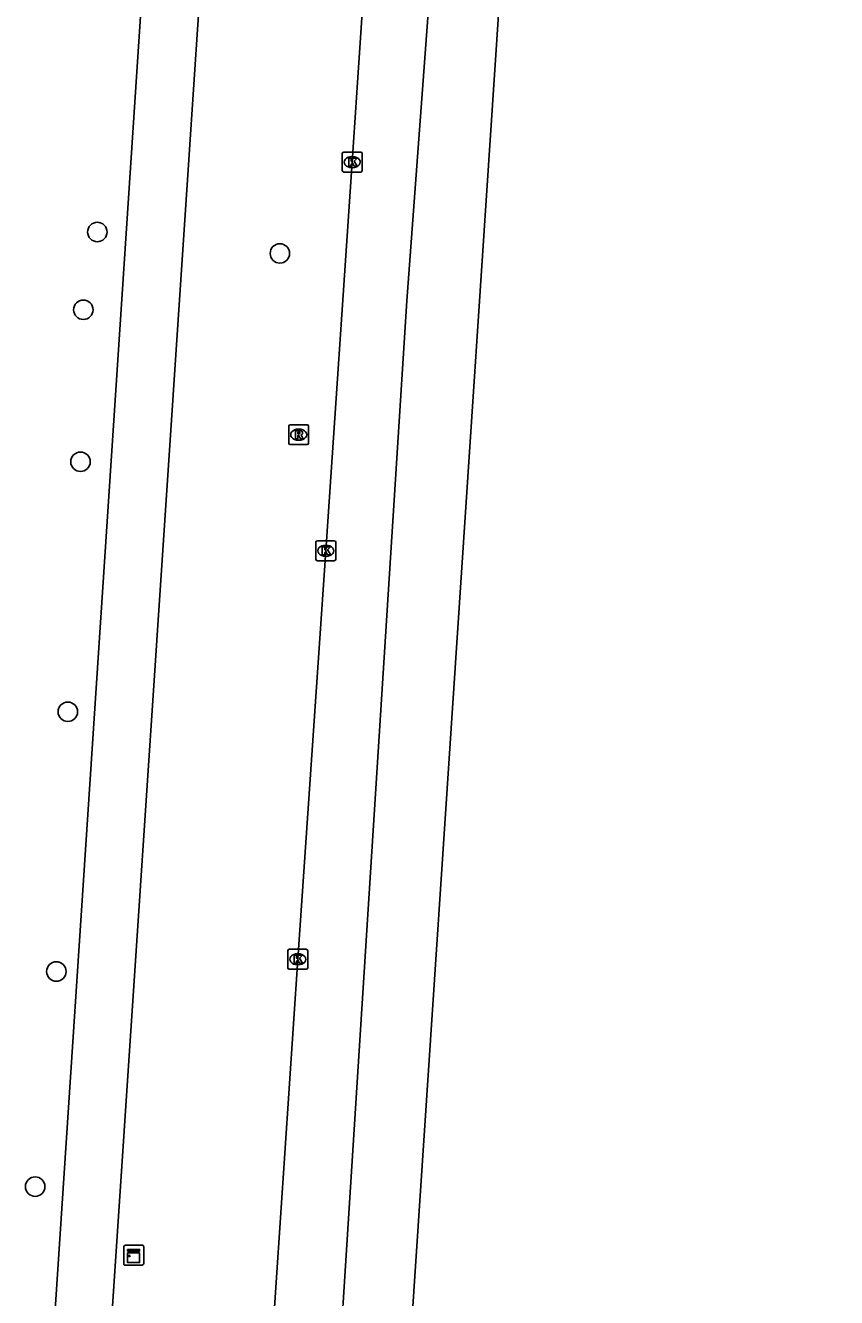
# Model space of a CAD drawing. Extents: x 161084 to 161928, y 385355 to 386522.
# Drawn here: x 161869.1 to 161909.9, y 386010 to 386073.9 of the extents above; entities that cross this region are included whole.
import ezdxf

# ---------------------------------------------------------------- set-up
doc = ezdxf.new("R2010")
doc.units = 0
for name, color, linetype in [('IMGEO_Boom', 7, 'Continuous'), ('IMGEO_Fietspad_gesloten', 7, 'Continuous'), ('IMGEO_Kast', 7, 'Continuous'), ('IMGEO_Kolk', 7, 'Continuous'), ('IMGEO_Rijbaan_regionaal_gesloten', 7, 'Continuous'), ('IMGEO_Rioolput', 7, 'Continuous')]:
    doc.layers.add(name, color=color, linetype=linetype)

msp = doc.modelspace()

# ---------------------------------------------------------------- linework, layer by layer
at = {"layer": 'IMGEO_Boom'}
for centre in [(161872.71, 386063.55), (161881.883, 386062.474), (161872.005, 386059.644), (161871.862, 386052.004), (161871.227, 386039.44), (161870.65, 386026.384), (161869.585, 386015.574)]:
    msp.add_circle(centre, 0.489, dxfattribs=at)
at = {"layer": 'IMGEO_Fietspad_gesloten'}
for points in [[(161872.841, 386000.002), (161877.74, 386073.727), (161880.64, 386115.728), (161889.428, 386249.977), (161893.251, 386306.802), (161893.91, 386321.858), (161893.593, 386328.226), (161893.095, 386333.841), (161892.584, 386340.168)], [(161891.064, 386331.233), (161891.084, 386328.755), (161891.158, 386319.706), (161890.614, 386306.794), (161886.48, 386250), (161877.617, 386115.791), (161869.97, 386000)]]:
    msp.add_lwpolyline(points, dxfattribs=at)
at = {"layer": 'IMGEO_Kast'}
for p, q in [((161874.038, 386011.705), (161874.038, 386012.546)), ((161874.038, 386012.546), (161874.038, 386011.705)), ((161874.113, 386012.63), (161874.954, 386012.63)), ((161874.954, 386012.63), (161874.113, 386012.63)), ((161875.038, 386012.555), (161875.038, 386011.714)), ((161875.038, 386011.714), (161875.038, 386012.555)), ((161874.963, 386011.63), (161874.122, 386011.63)), ((161874.122, 386011.63), (161874.963, 386011.63))]:
    msp.add_line(p, q, dxfattribs=at)
for points in [[(161874.233, 386012.42), (161874.833, 386012.42), (161874.833, 386012.335), (161874.233, 386012.335), (161874.233, 386012.42)], [(161874.233, 386012.245), (161874.833, 386012.245), (161874.833, 386011.756), (161874.233, 386011.756), (161874.233, 386012.245)]]:
    msp.add_lwpolyline(points, dxfattribs=at)
msp.add_circle((161874.317, 386012.094), 0.0377, dxfattribs=at)
for centre, start, end in [((161874.116, 386012.552), 92.4484, 184.28452), ((161874.116, 386012.552), 92.4484, 184.28452), ((161874.96, 386012.552), 2.4484, 94.28452), ((161874.96, 386012.552), 2.4484, 94.28452), ((161874.116, 386011.708), 182.4484, 274.28452), ((161874.116, 386011.708), 182.4484, 274.28452), ((161874.96, 386011.708), 272.4484, 4.28452), ((161874.96, 386011.708), 272.4484, 4.28452)]:
    msp.add_arc(centre, 0.0779, start, end, dxfattribs=at)
at = {"layer": 'IMGEO_Kolk'}
for p, q in [((161885.021, 386066.636), (161885.021, 386067.488)), ((161885.096, 386067.562), (161885.948, 386067.562)), ((161885.509, 386067.342), (161885.534, 386067.342)), ((161886.022, 386067.488), (161886.022, 386066.636)), ((161885.948, 386066.562), (161885.096, 386066.562)), ((161885.532, 386066.782), (161885.507, 386066.782)), ((161883.691, 386047.103), (161883.691, 386047.955)), ((161883.766, 386048.029), (161884.618, 386048.029)), ((161884.692, 386047.955), (161884.692, 386047.103)), ((161884.202, 386047.249), (161884.177, 386047.249)), ((161884.179, 386047.809), (161884.204, 386047.809)), ((161884.618, 386047.029), (161883.766, 386047.029)), ((161882.282, 386026.575), (161882.282, 386027.427)), ((161882.357, 386027.501), (161883.209, 386027.501)), ((161883.283, 386027.427), (161883.283, 386026.575)), ((161882.77, 386027.281), (161882.795, 386027.281)), ((161883.209, 386026.501), (161882.357, 386026.501)), ((161882.793, 386026.721), (161882.768, 386026.721))]:
    msp.add_line(p, q, dxfattribs=at)
for points in [[(161885.021, 386066.636), (161885.021, 386067.488)], [(161885.096, 386067.562), (161885.948, 386067.562)], [(161885.342, 386067.262), (161885.465, 386067.262), (161885.465, 386067.111), (161885.595, 386067.262), (161885.759, 386067.262), (161885.613, 386067.111), (161885.766, 386066.862), (161885.614, 386066.862), (161885.529, 386067.026), (161885.465, 386066.959), (161885.465, 386066.862), (161885.342, 386066.862), (161885.342, 386067.262)], [(161886.022, 386067.488), (161886.022, 386066.636)], [(161885.948, 386066.562), (161885.096, 386066.562)], [(161883.691, 386047.103), (161883.691, 386047.955)], [(161883.766, 386048.029), (161884.618, 386048.029)], [(161884.692, 386047.955), (161884.692, 386047.103)], [(161884.012, 386047.729), (161884.135, 386047.729), (161884.135, 386047.578), (161884.265, 386047.729), (161884.429, 386047.729), (161884.283, 386047.578), (161884.436, 386047.329), (161884.284, 386047.329), (161884.199, 386047.493), (161884.135, 386047.426), (161884.135, 386047.329), (161884.012, 386047.329), (161884.012, 386047.729)], [(161884.618, 386047.029), (161883.766, 386047.029)], [(161882.282, 386026.575), (161882.282, 386027.427)], [(161882.357, 386027.501), (161883.209, 386027.501)], [(161883.283, 386027.427), (161883.283, 386026.575)], [(161882.603, 386027.201), (161882.726, 386027.201), (161882.726, 386027.05), (161882.856, 386027.201), (161883.02, 386027.201), (161882.874, 386027.05), (161883.027, 386026.801), (161882.875, 386026.801), (161882.79, 386026.965), (161882.726, 386026.898), (161882.726, 386026.801), (161882.603, 386026.801), (161882.603, 386027.201)], [(161883.209, 386026.501), (161882.357, 386026.501)]]:
    msp.add_lwpolyline(points, dxfattribs=at)
for centre, start, end in [((161885.098, 386067.486), 91.55205, 178.44795), ((161885.098, 386067.486), 91.55205, 178.44795), ((161885.946, 386067.486), 1.55205, 88.44795), ((161885.946, 386067.486), 1.55205, 88.44795), ((161885.098, 386066.638), 181.55205, 268.44795), ((161885.098, 386066.638), 181.55205, 268.44795), ((161885.946, 386066.638), 271.55205, 358.44795), ((161885.946, 386066.638), 271.55205, 358.44795), ((161883.768, 386047.953), 91.55205, 178.44795), ((161883.768, 386047.953), 91.55205, 178.44795), ((161884.616, 386047.953), 1.55205, 88.44795), ((161884.616, 386047.953), 1.55205, 88.44795), ((161883.768, 386047.105), 181.55205, 268.44795), ((161883.768, 386047.105), 181.55205, 268.44795), ((161884.616, 386047.105), 271.55205, 358.44795), ((161884.616, 386047.105), 271.55205, 358.44795), ((161882.359, 386027.425), 91.55205, 178.44795), ((161882.359, 386027.425), 91.55205, 178.44795), ((161883.207, 386027.425), 1.55205, 88.44795), ((161883.207, 386027.425), 1.55205, 88.44795), ((161882.359, 386026.577), 181.55205, 268.44795), ((161882.359, 386026.577), 181.55205, 268.44795), ((161883.207, 386026.577), 271.55205, 358.44795), ((161883.207, 386026.577), 271.55205, 358.44795)]:
    msp.add_arc(centre, 0.0765, start, end, dxfattribs=at)
for centre, major_axis, ratio, start_param, end_param in [((161885.508, 386067.062), (-0.387, 0.002), 0.722429, 4.712389, 7.853982), ((161885.533, 386067.062), (-0.39, 0.002), 0.717154, 1.570796, 4.712389), ((161884.178, 386047.529), (-0.387, 0.002), 0.722429, 4.712389, 7.853982), ((161884.203, 386047.529), (-0.39, 0.002), 0.717154, 1.570796, 4.712389), ((161882.769, 386027.001), (-0.387, 0.002), 0.722429, 4.712389, 7.853982), ((161882.794, 386027.001), (-0.39, 0.002), 0.717154, 1.570796, 4.712389)]:
    msp.add_ellipse(centre, major_axis=major_axis, ratio=ratio, start_param=start_param, end_param=end_param, dxfattribs=at)
at = {"layer": 'IMGEO_Rijbaan_regionaal_gesloten'}
for points in [[(161909.86, 386326.602), (161904.574, 386251.456), (161895.582, 386115.417), (161887.902, 385999.449)], [(161904.392, 386297.467), (161903.778, 386284.235), (161900.945, 386244.945), (161898.498, 386207.444), (161896.786, 386182.057), (161892.369, 386115.484), (161888.256, 386060.09), (161884.423, 385999.725)], [(161900.032, 386283.486), (161899.005, 386267.204), (161897.844, 386250), (161897.688, 386247.689), (161896.272, 386227.138), (161895.039, 386208.609), (161893.584, 386187.111), (161892.301, 386167.608), (161890.842, 386146.1), (161889.511, 386126.602), (161888.774, 386115.559), (161888.14, 386106.073), (161886.827, 386086.569), (161885.523, 386067.062), (161884.193, 386047.529), (161882.784, 386027.002), (161881.476, 386007.505), (161880.968, 386000)]]:
    msp.add_lwpolyline(points, dxfattribs=at)
at = {"layer": 'IMGEO_Rioolput'}
for p, q in [((161882.328, 386052.938), (161882.328, 386053.79)), ((161882.403, 386053.864), (161883.255, 386053.864)), ((161882.816, 386053.644), (161882.841, 386053.644)), ((161883.329, 386053.79), (161883.329, 386052.938)), ((161882.839, 386053.084), (161882.814, 386053.084)), ((161883.255, 386052.864), (161882.403, 386052.864))]:
    msp.add_line(p, q, dxfattribs=at)
for points in [[(161882.328, 386052.938), (161882.328, 386053.79)], [(161882.403, 386053.864), (161883.255, 386053.864)], [(161883.329, 386053.79), (161883.329, 386052.938)], [(161882.917, 386053.562), (161882.665, 386053.564), (161882.665, 386053.164)], [(161882.665, 386053.164), (161882.789, 386053.164), (161882.789, 386053.326), (161882.8, 386053.326)], [(161882.843, 386053.483), (161882.789, 386053.483), (161882.789, 386053.402)], [(161882.789, 386053.402), (161882.841, 386053.402)], [(161882.847, 386053.297), (161882.918, 386053.164), (161883.058, 386053.164), (161882.993, 386053.29)], [(161883.255, 386052.864), (161882.403, 386052.864)]]:
    msp.add_lwpolyline(points, dxfattribs=at)
for centre, radius, start, end in [((161882.405, 386053.788), 0.0765, 91.55205, 178.44795), ((161882.405, 386053.788), 0.0765, 91.55205, 178.44795), ((161883.253, 386053.788), 0.0765, 1.55205, 88.44795), ((161883.253, 386053.788), 0.0765, 1.55205, 88.44795), ((161882.799, 386053.273), 0.0533, 26.02933, 88.69889), ((161882.825, 386053.591), 0.19, 274.7715, 282.96867), ((161882.849, 386053.387), 0.0964, 77.00612, 93.18647), ((161882.863, 386053.444), 0.0378, 276.66336, 79.67722), ((161882.916, 386053.452), 0.109, 350.36119, 89.41601), ((161882.914, 386053.452), 0.112, 277.58423, 350.98172), ((161882.898, 386053.237), 0.108, 29.51342, 73.79051), ((161882.405, 386052.94), 0.0765, 181.55205, 268.44795), ((161882.405, 386052.94), 0.0765, 181.55205, 268.44795), ((161883.253, 386052.94), 0.0765, 271.55205, 358.44795), ((161883.253, 386052.94), 0.0765, 271.55205, 358.44795)]:
    msp.add_arc(centre, radius, start, end, dxfattribs=at)
for centre, major_axis, ratio, start_param, end_param in [((161882.815, 386053.364), (-0.387, 0.002), 0.722429, 4.712389, 7.853982), ((161882.84, 386053.364), (-0.39, 0.002), 0.717154, 1.570796, 4.712389)]:
    msp.add_ellipse(centre, major_axis=major_axis, ratio=ratio, start_param=start_param, end_param=end_param, dxfattribs=at)

doc.saveas('drawing.dxf')
